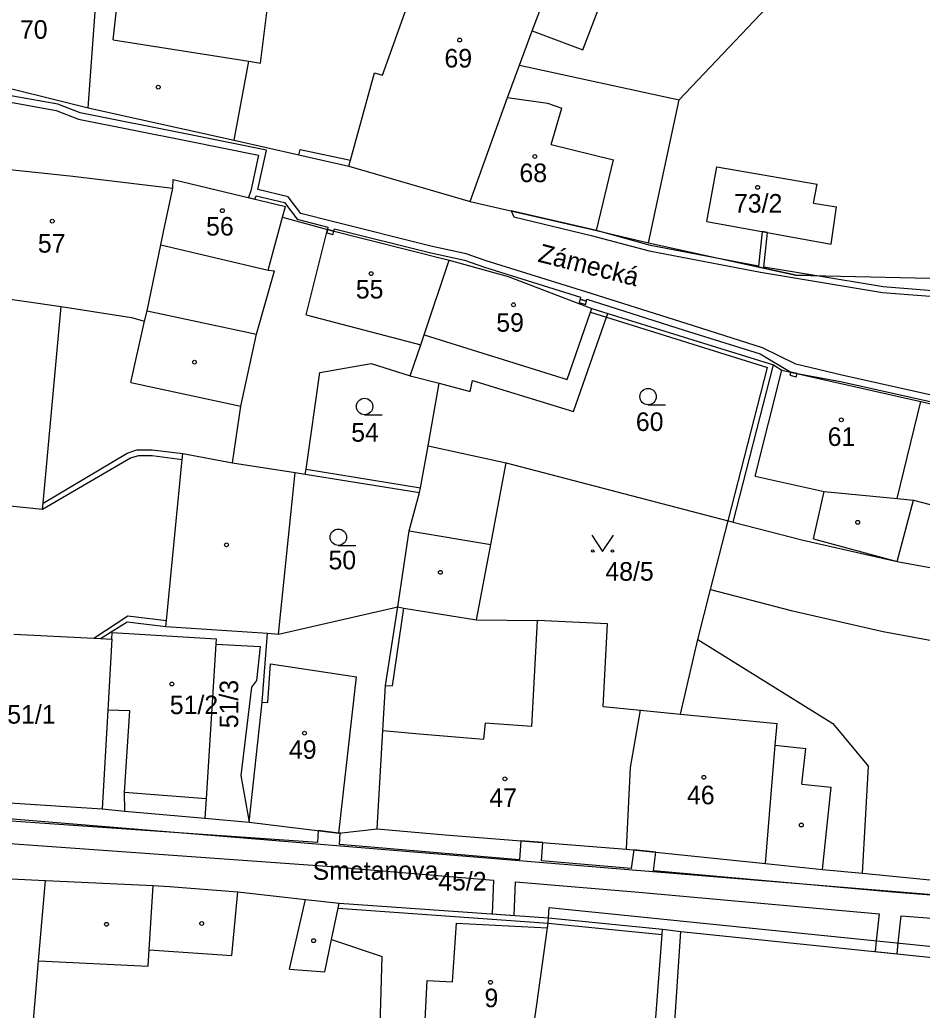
# Model space of a CAD drawing. Extents: x -785744 to -782822, y -1067550 to -1063910.
# Drawn here: x -783470.7 to -783388.2, y -1065400.1 to -1065309.4 of the extents above; entities that cross this region are included whole.
import ezdxf

# ---------------------------------------------------------------- set-up
doc = ezdxf.new("R2010")
doc.units = 0
for name, color, linetype in [('Hranice parcel', 7, 'Continuous'), ('Parcelní čísla', 7, 'Continuous'), ('Pop_ČP_popisy', 7, 'Continuous'), ('Vnitřní kresba', 7, 'Continuous'), ('Věcná břemena k části', 7, 'Continuous'), ('Značky budov', 7, 'Continuous'), ('Značky kultur', 7, 'Continuous')]:
    doc.layers.add(name, color=color, linetype=linetype)

msp = doc.modelspace()

# ---------------------------------------------------------------- linework, layer by layer
at = {"layer": 'Hranice parcel'}
for p, q in [((-783407.53, -1065361.56), (-783405.91, -1065355.28)), ((-783416.95, -1065364.7), (-783423.36, -1065364.39)), ((-783417.34, -1065372.27), (-783416.95, -1065364.7)), ((-783462.31, -1065366.1), (-783462.28, -1065365.5)), ((-783462.28, -1065365.5), (-783452.75, -1065366.06)), ((-783463.33, -1065366.04), (-783462.31, -1065366.1)), ((-783462.31, -1065366.1), (-783462.67, -1065372.6)), ((-783452.78, -1065366.55), (-783453.67, -1065380.68)), ((-783452.75, -1065366.06), (-783452.78, -1065366.55)), ((-783462.67, -1065372.6), (-783463.18, -1065381.64)), ((-783417.34, -1065372.27), (-783413.93, -1065372.61)), ((-783453.67, -1065380.68), (-783453.79, -1065382.49)), ((-783463.18, -1065381.64), (-783461.12, -1065381.83)), ((-783461.12, -1065381.83), (-783453.79, -1065382.49)), ((-783453.79, -1065382.49), (-783449.73, -1065382.86))]:
    msp.add_line(p, q, dxfattribs=at)
for points in [[(-783437.55, -1065314.48), (-783435.33, -1065308.37)], [(-783410.39, -1065316.75), (-783402.42, -1065308.34)], [(-783426.1, -1065316.52), (-783425.01, -1065313.58)], [(-783425.01, -1065313.58), (-783410.39, -1065316.75)], [(-783440.47, -1065322.28), (-783438.28, -1065314.29)], [(-783438.28, -1065314.29), (-783437.55, -1065314.48)], [(-783474.54, -1065314.99), (-783464.46, -1065317.47)], [(-783429.51, -1065326.06), (-783426.1, -1065316.52)], [(-783413.2, -1065329.84), (-783410.39, -1065316.75)], [(-783464.46, -1065317.47), (-783451.12, -1065320.45)], [(-783451.12, -1065320.45), (-783445.19, -1065321.78)], [(-783445.19, -1065321.78), (-783440.62, -1065322.81)], [(-783476.85, -1065322.56), (-783465.88, -1065323.74)], [(-783440.62, -1065322.81), (-783440.47, -1065322.28)], [(-783440.62, -1065322.81), (-783429.51, -1065326.06)], [(-783407.87, -1065327.88), (-783406.95, -1065322.87)], [(-783406.95, -1065322.87), (-783397.78, -1065324.46)], [(-783465.88, -1065323.74), (-783456.72, -1065324.82)], [(-783456.72, -1065324.82), (-783456.68, -1065324.03)], [(-783456.68, -1065324.03), (-783446.42, -1065326.51)], [(-783457.57, -1065328.84), (-783456.72, -1065324.82)], [(-783398.1, -1065326.21), (-783397.78, -1065324.46)], [(-783446.68, -1065327.48), (-783446.42, -1065326.51)], [(-783429.51, -1065326.06), (-783417.96, -1065328.71)], [(-783398.1, -1065326.21), (-783395.99, -1065326.54)], [(-783396.5, -1065329.97), (-783395.99, -1065326.54)], [(-783448.01, -1065332.32), (-783446.68, -1065327.48)], [(-783446.68, -1065327.48), (-783442.57, -1065328.62)], [(-783407.87, -1065327.88), (-783396.5, -1065329.97)], [(-783457.82, -1065330.01), (-783457.57, -1065328.84)], [(-783442.57, -1065328.62), (-783431.44, -1065331.41)], [(-783417.96, -1065328.71), (-783413.2, -1065329.84)], [(-783459.08, -1065336.05), (-783457.82, -1065330.01)], [(-783413.2, -1065329.84), (-783399.73, -1065332.79)], [(-783433.73, -1065338.25), (-783431.44, -1065331.41)], [(-783431.44, -1065331.41), (-783426.04, -1065332.91)], [(-783449.07, -1065338.2), (-783447.43, -1065332.39)], [(-783448.01, -1065332.32), (-783447.43, -1065332.39)], [(-783426.04, -1065332.91), (-783418.4, -1065335.84)], [(-783399.73, -1065332.79), (-783377.9, -1065333.27)], [(-783477.75, -1065334.11), (-783466.94, -1065335.66)], [(-783466.94, -1065335.66), (-783460.51, -1065336.68)], [(-783460.51, -1065336.68), (-783459.3, -1065337)], [(-783459.3, -1065337), (-783459.08, -1065336.05)], [(-783459.08, -1065336.05), (-783449.07, -1065338.2)], [(-783420.06, -1065345.26), (-783417.03, -1065336.65)], [(-783418.4, -1065335.84), (-783416.91, -1065336.3)], [(-783417.03, -1065336.65), (-783416.91, -1065336.3)], [(-783416.91, -1065336.3), (-783401.77, -1065341.01)], [(-783450.51, -1065344.77), (-783449.07, -1065338.2)], [(-783434.04, -1065339.16), (-783433.73, -1065338.25)], [(-783435, -1065342.01), (-783434.04, -1065339.16)], [(-783443.28, -1065341.7), (-783438.58, -1065340.88)], [(-783438.58, -1065340.88), (-783435, -1065342.01)], [(-783405.47, -1065355.39), (-783401.77, -1065341.01)], [(-783401.77, -1065341.01), (-783401.01, -1065341.48)], [(-783444.53, -1065350.55), (-783443.28, -1065341.7)], [(-783435, -1065342.01), (-783432.36, -1065342.68)], [(-783401.01, -1065341.48), (-783388.29, -1065344.35)], [(-783433.36, -1065348.41), (-783432.36, -1065342.68)], [(-783432.36, -1065342.68), (-783429.52, -1065343.45)], [(-783429.52, -1065343.45), (-783429.31, -1065342.42)], [(-783429.31, -1065342.42), (-783420.06, -1065345.26)], [(-783451.26, -1065349.97), (-783450.51, -1065344.77)], [(-783388.29, -1065344.35), (-783385.26, -1065345.04)], [(-783434.05, -1065352.25), (-783433.36, -1065348.41)], [(-783433.36, -1065348.41), (-783426.23, -1065349.98)], [(-783468.59, -1065353.66), (-783460.9, -1065349.08)], [(-783460.9, -1065349.08), (-783460.01, -1065348.79)], [(-783460.01, -1065348.79), (-783458.62, -1065348.77)], [(-783458.62, -1065348.77), (-783455.81, -1065349.12)], [(-783455.81, -1065349.12), (-783451.26, -1065349.97)], [(-783451.26, -1065349.97), (-783445.53, -1065350.84)], [(-783426.23, -1065349.98), (-783405.91, -1065355.28)], [(-783447.05, -1065365.63), (-783445.53, -1065350.84)], [(-783445.53, -1065350.84), (-783444.6, -1065351)], [(-783444.6, -1065351), (-783444.53, -1065350.55)], [(-783444.6, -1065351), (-783434.14, -1065352.69)], [(-783435.09, -1065356.2), (-783434.14, -1065352.69)], [(-783434.14, -1065352.69), (-783434.05, -1065352.25)], [(-783479.41, -1065353.1), (-783468.65, -1065354.21)], [(-783468.65, -1065354.21), (-783468.59, -1065353.66)], [(-783390.46, -1065358.99), (-783388.96, -1065353.38)], [(-783388.96, -1065353.38), (-783387.42, -1065353.77)], [(-783405.91, -1065355.28), (-783405.47, -1065355.39)], [(-783405.47, -1065355.39), (-783399.05, -1065357.05)], [(-783436.15, -1065363.15), (-783435.09, -1065356.2)], [(-783435.09, -1065356.2), (-783427.62, -1065357.45)], [(-783428.95, -1065364.34), (-783427.62, -1065357.45)], [(-783399.05, -1065357.05), (-783390.46, -1065358.99)], [(-783390.46, -1065358.99), (-783379.46, -1065361.02)], [(-783408.7, -1065366.12), (-783407.53, -1065361.56)], [(-783407.53, -1065361.56), (-783400.14, -1065363.49)], [(-783447.05, -1065365.63), (-783436.15, -1065363.15)], [(-783437.26, -1065370.35), (-783436.15, -1065363.15)], [(-783400.14, -1065363.49), (-783391.74, -1065365.41)], [(-783463.33, -1065366.04), (-783460.9, -1065364.51)], [(-783460.9, -1065364.51), (-783457.35, -1065364.93)], [(-783428.95, -1065364.34), (-783423.36, -1065364.39)], [(-783471.28, -1065365.63), (-783463.95, -1065366.01)], [(-783457.35, -1065364.93), (-783448.05, -1065365.56)], [(-783448.55, -1065371.86), (-783448.05, -1065365.56)], [(-783448.05, -1065365.56), (-783447.05, -1065365.63)], [(-783391.74, -1065365.41), (-783367.63, -1065369.85)], [(-783463.95, -1065366.01), (-783463.33, -1065366.04)], [(-783410.28, -1065372.96), (-783408.7, -1065366.12)], [(-783408.7, -1065366.12), (-783396.35, -1065373.81)], [(-783437.5, -1065374.47), (-783437.26, -1065370.35)], [(-783449.73, -1065382.86), (-783448.55, -1065371.86)], [(-783414.84, -1065377.85), (-783413.93, -1065372.61)], [(-783413.93, -1065372.61), (-783410.28, -1065372.96)], [(-783396.35, -1065373.81), (-783393.07, -1065377.76)], [(-783438.03, -1065383.46), (-783437.5, -1065374.47)], [(-783415.23, -1065385.32), (-783414.84, -1065377.85)], [(-783393.63, -1065387.51), (-783393.07, -1065377.76)], [(-783481.13, -1065380.48), (-783463.18, -1065381.64)], [(-783449.73, -1065382.86), (-783441.52, -1065383.84)], [(-783441.52, -1065383.84), (-783438.03, -1065383.46)], [(-783438.03, -1065383.46), (-783431.81, -1065384.01)], [(-783431.81, -1065384.01), (-783415.23, -1065385.32)], [(-783415.23, -1065385.32), (-783402.51, -1065386.63)], [(-783402.51, -1065386.63), (-783397.27, -1065387.18)], [(-783397.27, -1065387.18), (-783393.63, -1065387.51)], [(-783481.69, -1065387.55), (-783468.38, -1065388.18)], [(-783468.38, -1065388.18), (-783458.53, -1065388.64)], [(-783393.63, -1065387.51), (-783367.09, -1065390.13)], [(-783458.53, -1065388.64), (-783457.02, -1065388.72)], [(-783457.02, -1065388.72), (-783450.78, -1065389.23)], [(-783450.78, -1065389.23), (-783444.57, -1065389.91)], [(-783444.57, -1065389.91), (-783441.51, -1065390.25)], [(-783442.2, -1065393.58), (-783441.61, -1065390.73)], [(-783441.61, -1065390.73), (-783441.51, -1065390.25)], [(-783441.51, -1065390.25), (-783422.35, -1065391.61)], [(-783422.39, -1065392.1), (-783422.35, -1065391.61)], [(-783422.35, -1065391.61), (-783411.93, -1065392.63)], [(-783423.42, -1065399.53), (-783422.43, -1065392.51)], [(-783422.43, -1065392.51), (-783422.39, -1065392.1)], [(-783411.96, -1065393.12), (-783411.93, -1065392.63)], [(-783411.93, -1065392.63), (-783410.23, -1065392.84)], [(-783410.23, -1065392.84), (-783363.92, -1065397.64)], [(-783442.2, -1065393.58), (-783437.56, -1065395.14)], [(-783412.67, -1065402.73), (-783411.96, -1065393.12)], [(-783437.8, -1065403.56), (-783437.56, -1065395.14)], [(-783424.18, -1065404.91), (-783423.42, -1065399.53)]]:
    msp.add_lwpolyline(points, dxfattribs=at)
at = {"layer": 'Vnitřní kresba'}
for p, q in [((-783423.88, -1065374.09), (-783423.36, -1065364.39)), ((-783452.78, -1065366.55), (-783448.74, -1065366.77)), ((-783448.74, -1065366.77), (-783449.08, -1065369.87)), ((-783449.08, -1065369.87), (-783449.51, -1065370.5)), ((-783449.51, -1065370.5), (-783450.49, -1065378.59)), ((-783460.67, -1065372.65), (-783462.67, -1065372.6)), ((-783461.14, -1065380.1), (-783460.67, -1065372.65)), ((-783428.16, -1065373.79), (-783428.29, -1065375.25)), ((-783423.88, -1065374.09), (-783428.16, -1065373.79)), ((-783434.15, -1065374.76), (-783428.29, -1065375.25)), ((-783450.49, -1065378.59), (-783449.73, -1065382.86)), ((-783461.12, -1065381.83), (-783461.14, -1065380.1)), ((-783461.14, -1065380.1), (-783453.67, -1065380.68))]:
    msp.add_line(p, q, dxfattribs=at)
for points in [[(-783464.46, -1065317.47), (-783463.55, -1065304.92)], [(-783462.17, -1065311.26), (-783461.52, -1065305.18)], [(-783423.84, -1065310.43), (-783421.89, -1065305.32)], [(-783448.71, -1065313.4), (-783447.94, -1065307.27)], [(-783419.21, -1065312.18), (-783417.27, -1065307.04)], [(-783425.01, -1065313.58), (-783423.84, -1065310.43)], [(-783423.84, -1065310.43), (-783419.21, -1065312.18)], [(-783462.17, -1065311.26), (-783449.78, -1065313.21)], [(-783451.12, -1065320.45), (-783449.78, -1065313.21)], [(-783449.78, -1065313.21), (-783448.71, -1065313.4)], [(-783426.1, -1065316.52), (-783422.45, -1065317.05)], [(-783422.45, -1065317.05), (-783421.14, -1065317.51)], [(-783422.1, -1065320.83), (-783421.14, -1065317.51)], [(-783445.19, -1065321.78), (-783445.08, -1065321.29)], [(-783445.08, -1065321.29), (-783440.47, -1065322.28)], [(-783422.1, -1065320.83), (-783416.41, -1065322.25)], [(-783417.96, -1065328.71), (-783416.41, -1065322.25)], [(-783444.51, -1065336.42), (-783442.57, -1065328.62)], [(-783457.82, -1065330.01), (-783448.01, -1065332.32)], [(-783468.59, -1065353.66), (-783466.94, -1065335.66)], [(-783444.51, -1065336.42), (-783434.04, -1065339.16)], [(-783420.65, -1065342.33), (-783418.52, -1065336.19)], [(-783418.52, -1065336.19), (-783418.4, -1065335.84)], [(-783418.52, -1065336.19), (-783417.03, -1065336.65)], [(-783417.03, -1065336.65), (-783402.3, -1065341.25)], [(-783460.55, -1065342.6), (-783459.3, -1065337)], [(-783433.73, -1065338.25), (-783420.65, -1065342.33)], [(-783405.91, -1065355.28), (-783402.3, -1065341.25)], [(-783403.45, -1065351.19), (-783401.01, -1065341.48)], [(-783460.55, -1065342.6), (-783450.51, -1065344.77)], [(-783390.45, -1065353.23), (-783388.29, -1065344.35)], [(-783460.6, -1065349.52), (-783459.84, -1065349.3)], [(-783459.84, -1065349.3), (-783458.61, -1065349.29)], [(-783458.61, -1065349.29), (-783455.86, -1065349.66)], [(-783455.86, -1065349.66), (-783455.81, -1065349.12)], [(-783468.65, -1065354.21), (-783460.6, -1065349.52)], [(-783457.29, -1065364.38), (-783455.86, -1065349.66)], [(-783427.62, -1065357.45), (-783426.23, -1065349.98)], [(-783444.53, -1065350.55), (-783434.05, -1065352.25)], [(-783403.45, -1065351.19), (-783397.13, -1065352.6)], [(-783398.1, -1065356.93), (-783397.13, -1065352.6)], [(-783397.13, -1065352.6), (-783390.45, -1065353.23)], [(-783390.45, -1065353.23), (-783388.96, -1065353.38)], [(-783398.1, -1065356.93), (-783390.46, -1065358.99)], [(-783436.62, -1065370.36), (-783435.58, -1065363.25)], [(-783436.15, -1065363.15), (-783435.58, -1065363.25)], [(-783435.58, -1065363.25), (-783428.95, -1065364.34)], [(-783463.95, -1065366.01), (-783460.83, -1065363.96)], [(-783460.83, -1065363.96), (-783457.29, -1065364.38)], [(-783457.35, -1065364.93), (-783457.29, -1065364.38)], [(-783448.03, -1065371.91), (-783447.78, -1065368.36)], [(-783447.78, -1065368.36), (-783439.93, -1065369.54)], [(-783441.52, -1065383.84), (-783439.93, -1065369.54)], [(-783437.26, -1065370.35), (-783436.62, -1065370.36)], [(-783448.55, -1065371.86), (-783448.03, -1065371.91)], [(-783410.28, -1065372.96), (-783401.42, -1065373.83)], [(-783401.61, -1065375.8), (-783401.42, -1065373.83)], [(-783437.5, -1065374.47), (-783434.15, -1065374.76)], [(-783402.51, -1065386.63), (-783401.61, -1065375.8)], [(-783401.61, -1065375.8), (-783398.8, -1065376.12)], [(-783399.17, -1065379.37), (-783398.8, -1065376.12)], [(-783399.17, -1065379.37), (-783396.49, -1065379.65)], [(-783397.27, -1065387.18), (-783396.49, -1065379.65)], [(-783481.23, -1065381.73), (-783468.43, -1065382.78)], [(-783468.43, -1065382.78), (-783366.83, -1065391.14)], [(-783469.02, -1065395.54), (-783468.38, -1065388.18)], [(-783458.89, -1065394.54), (-783458.53, -1065388.64)], [(-783451.33, -1065395.05), (-783450.78, -1065389.23)], [(-783446.05, -1065396.29), (-783444.57, -1065389.91)], [(-783441.61, -1065390.73), (-783422.39, -1065392.1)], [(-783422.35, -1065391.61), (-783422.3, -1065390.66)], [(-783422.3, -1065390.66), (-783364.42, -1065396.53)], [(-783431.14, -1065397.45), (-783430.78, -1065392.08)], [(-783430.78, -1065392.08), (-783422.43, -1065392.51)], [(-783422.39, -1065392.1), (-783411.96, -1065393.12)], [(-783410.91, -1065402.94), (-783410.23, -1065392.84)], [(-783442.81, -1065396.54), (-783442.2, -1065393.58)], [(-783458.97, -1065396.03), (-783458.89, -1065394.54)], [(-783458.89, -1065394.54), (-783451.33, -1065395.05)], [(-783470.33, -1065411.15), (-783469.02, -1065395.54)], [(-783469.02, -1065395.54), (-783458.97, -1065396.03)], [(-783446.05, -1065396.29), (-783442.81, -1065396.54)], [(-783433.78, -1065403.96), (-783433.44, -1065397.34)], [(-783433.44, -1065397.34), (-783431.14, -1065397.45)]]:
    msp.add_lwpolyline(points, dxfattribs=at)
at = {"layer": 'Věcná břemena k části'}
for points in [[(-783385.53, -1065344.16), (-783395.51, -1065341.93), (-783399.72, -1065340.95), (-783402.76, -1065339.43), (-783409.76, -1065337.23), (-783418.95, -1065334.31), (-783428.04, -1065331.47), (-783429.88, -1065330.85), (-783433.11, -1065330.14), (-783442.1, -1065327.88), (-783445, -1065327.14), (-783446.16, -1065325.61), (-783448.94, -1065324.96), (-783448.16, -1065321.35), (-783455.26, -1065319.93), (-783465.19, -1065317.93), (-783467.24, -1065317.13), (-783474.15, -1065315.91)], [(-783473.63, -1065316.61), (-783467.4, -1065317.71), (-783465.35, -1065318.51), (-783455.38, -1065320.51), (-783448.88, -1065321.81), (-783449.58, -1065325.09), (-783449.81, -1065325.69), (-783449.22, -1065325.83), (-783449.11, -1065325.53), (-783446.5, -1065326.15), (-783445.36, -1065327.66), (-783442.53, -1065328.39), (-783442.57, -1065328.62), (-783441.99, -1065328.77), (-783441.94, -1065328.54), (-783433.25, -1065330.72), (-783430.04, -1065331.43), (-783428.22, -1065332.05), (-783419.41, -1065334.8), (-783419.46, -1065335), (-783418.89, -1065335.18), (-783418.83, -1065334.98), (-783409.94, -1065337.81), (-783402.98, -1065339.99), (-783400.19, -1065341.66), (-783399.61, -1065341.8), (-783395.65, -1065342.51), (-783385.67, -1065344.74)], [(-783425.76, -1065326.92), (-783425.53, -1065327.46)], [(-783417.96, -1065328.71), (-783425.76, -1065326.92)], [(-783425.53, -1065327.46), (-783418.45, -1065329.16)], [(-783442.57, -1065328.62), (-783442.64, -1065328.91)], [(-783442.64, -1065328.91), (-783442.07, -1065329.06)], [(-783441.99, -1065328.77), (-783442.57, -1065328.62)], [(-783442.07, -1065329.06), (-783441.99, -1065328.77)], [(-783418.45, -1065329.16), (-783413.14, -1065330.57)], [(-783413.02, -1065330.09), (-783417.96, -1065328.71)], [(-783402.81, -1065328.81), (-783403.15, -1065331.96)], [(-783402.32, -1065328.9), (-783402.81, -1065328.81)], [(-783402.66, -1065332.05), (-783402.32, -1065328.9)], [(-783405.85, -1065331.45), (-783413.02, -1065330.09)], [(-783413.14, -1065330.57), (-783402.97, -1065332.51)], [(-783399.73, -1065332.79), (-783405.85, -1065331.45)], [(-783403.15, -1065331.96), (-783405.85, -1065331.45)], [(-783405.85, -1065331.45), (-783399.73, -1065332.79)], [(-783397.99, -1065332.83), (-783402.66, -1065332.05)], [(-783402.97, -1065332.51), (-783391.78, -1065334.37)], [(-783397.99, -1065332.83), (-783399.73, -1065332.79)], [(-783399.73, -1065332.79), (-783397.99, -1065332.83)], [(-783391.72, -1065333.87), (-783397.99, -1065332.83)], [(-783383.44, -1065334.53), (-783391.72, -1065333.87)], [(-783391.78, -1065334.37), (-783383.43, -1065335.03)], [(-783419.46, -1065335), (-783419.55, -1065335.29)], [(-783419.55, -1065335.29), (-783418.98, -1065335.47)], [(-783418.89, -1065335.18), (-783419.46, -1065335)], [(-783418.98, -1065335.47), (-783418.89, -1065335.18)], [(-783400.19, -1065341.66), (-783400.26, -1065341.95)], [(-783400.26, -1065341.95), (-783399.68, -1065342.09)], [(-783399.61, -1065341.8), (-783400.19, -1065341.66)], [(-783399.68, -1065342.09), (-783399.61, -1065341.8)], [(-783443.48, -1065384.72), (-783474.18, -1065382.56)], [(-783443.44, -1065383.61), (-783443.48, -1065384.72)], [(-783441.52, -1065383.84), (-783443.44, -1065383.61)], [(-783441.42, -1065383.83), (-783441.52, -1065383.84)], [(-783441.46, -1065384.89), (-783441.42, -1065383.83)], [(-783475.5, -1065384.52), (-783442.62, -1065386.87)], [(-783424.89, -1065384.56), (-783425.01, -1065386.3)], [(-783422.87, -1065384.72), (-783424.89, -1065384.56)], [(-783422.99, -1065386.37), (-783422.87, -1065384.72)], [(-783425.01, -1065386.3), (-783441.46, -1065384.89)], [(-783414.54, -1065385.39), (-783414.78, -1065387.09)], [(-783412.53, -1065385.6), (-783414.54, -1065385.39)], [(-783412.76, -1065387.29), (-783412.53, -1065385.6)], [(-783414.78, -1065387.09), (-783422.99, -1065386.37)], [(-783442.62, -1065386.87), (-783427.39, -1065388.16)], [(-783390.89, -1065389.26), (-783412.76, -1065387.29)], [(-783427.39, -1065388.16), (-783427.52, -1065391.24)], [(-783425.5, -1065391.39), (-783425.37, -1065388.31)], [(-783425.37, -1065388.31), (-783414.08, -1065389.25)], [(-783414.08, -1065389.25), (-783392.11, -1065391.22)], [(-783366.83, -1065391.14), (-783390.89, -1065389.26)], [(-783427.52, -1065391.24), (-783425.5, -1065391.39)], [(-783392.11, -1065391.22), (-783392.37, -1065393.7)], [(-783390.35, -1065393.9), (-783390.09, -1065391.41)], [(-783390.09, -1065391.41), (-783365.88, -1065393.27)], [(-783392.37, -1065393.7), (-783392.47, -1065394.68)], [(-783392.47, -1065394.68), (-783390.45, -1065394.89)], [(-783390.45, -1065394.89), (-783390.35, -1065393.9)]]:
    msp.add_lwpolyline(points, dxfattribs=at)
at = {"layer": 'Značky budov'}
for centre in [(-783430.48, -1065311.28), (-783458.05, -1065315.59), (-783423.6, -1065321.93), (-783403.22, -1065324.76), (-783452.19, -1065326.89), (-783467.75, -1065327.85), (-783438.57, -1065332.65), (-783425.56, -1065335.5), (-783454.74, -1065340.75), (-783395.56, -1065346.03), (-783394.06, -1065355.41), (-783451.81, -1065357.47), (-783432.24, -1065359.99), (-783456.81, -1065370.21), (-783444.67, -1065374.7), (-783426.34, -1065378.88), (-783408.14, -1065378.74), (-783399.22, -1065383.11), (-783454.08, -1065392.12), (-783462.79, -1065392.19), (-783443.84, -1065393.69), (-783427.66, -1065397.5)]:
    msp.add_circle(centre, 0.175, dxfattribs=at)
at = {"layer": 'Značky kultur'}
for p, q in [((-783413.24, -1065344.65), (-783411.64, -1065344.65)), ((-783439.18, -1065345.56), (-783437.58, -1065345.56)), ((-783418.4, -1065356.58), (-783417.4, -1065358.08)), ((-783417.4, -1065358.08), (-783416.4, -1065356.58)), ((-783441.58, -1065357.52), (-783439.98, -1065357.52))]:
    msp.add_line(p, q, dxfattribs=at)
for centre, radius in [((-783413.24, -1065343.9), 0.75), ((-783439.18, -1065344.81), 0.75), ((-783441.58, -1065356.77), 0.75), ((-783418.3, -1065358.03), 0.112), ((-783416.5, -1065358.03), 0.112)]:
    msp.add_circle(centre, radius, dxfattribs=at)

# ---------------------------------------------------------------- texts
at = {"layer": 'Parcelní čísla'}
for s, p in [('70', (-783470.71, -1065311.16)), ('69', (-783431.87, -1065313.79)), ('68', (-783425.01, -1065324.28)), ('73/2', (-783405.38, -1065327.07)), ('56', (-783453.68, -1065329.17)), ('57', (-783469.07, -1065330.73)), ('55', (-783439.98, -1065334.93)), ('59', (-783427.13, -1065337.97)), ('60', (-783414.36, -1065347.05)), ('54', (-783440.4, -1065348.03)), ('61', (-783396.81, -1065348.42)), ('50', (-783442.48, -1065359.71)), ('48/5', (-783417.15, -1065360.75)), ('51/1', (-783471.87, -1065373.83)), ('51/2', (-783457, -1065372.96)), ('49', (-783446.1, -1065377.05)), ('47', (-783427.76, -1065381.45)), ('46', (-783409.68, -1065381.21)), ('45/2', (-783432.44, -1065389.1)), ('9', (-783428.21, -1065399.78))]:
    msp.add_text(s, height=1.7, dxfattribs=at).set_placement(p)
msp.add_text('51/3', height=1.7, rotation=90, dxfattribs=at).set_placement((-783450.74, -1065374.25))
at = {"layer": 'Pop_ČP_popisy'}
msp.add_text('Zámecká', height=1.7, rotation=345.84355, dxfattribs=at).set_placement((-783423.404, -1065331.542))
msp.add_text('Smetanova', height=1.7, dxfattribs=at).set_placement((-783443.93, -1065388.12))

doc.saveas('drawing.dxf')
